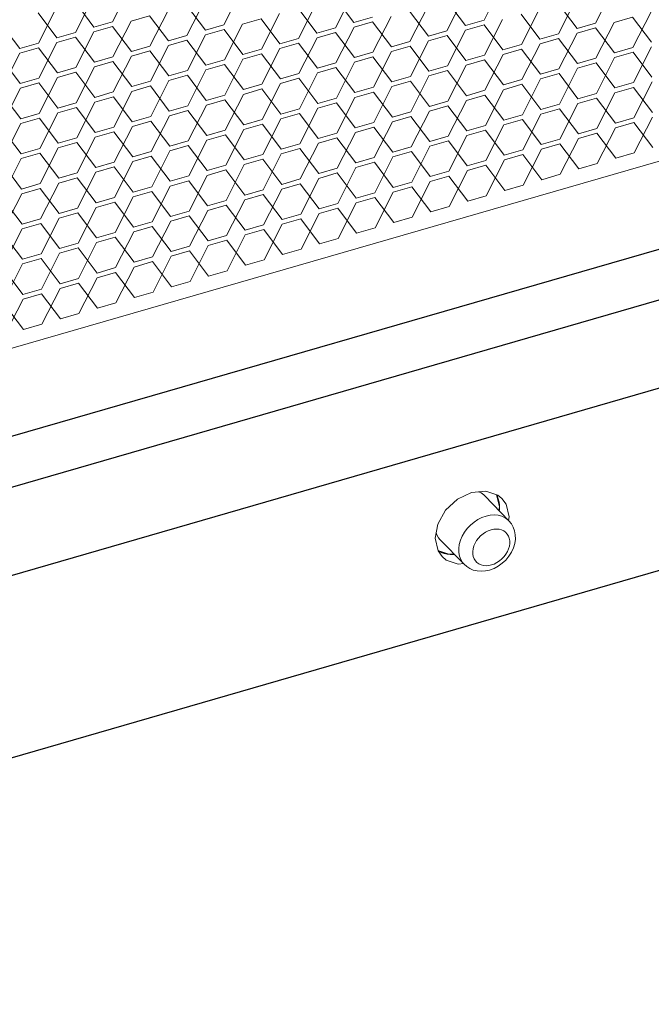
# Model space of a CAD drawing. Header units: millimetres. Extents: x 3925 to 5043, y -86 to 778.
# Tile 307 of 439: x 4953.62 to 4961.19, y 314.44 to 326.23. Entities that reach past the tile are written whole.
import ezdxf

# ---------------------------------------------------------------- set-up
doc = ezdxf.new("R2010")
doc.units = ezdxf.units.MM
doc.header["$LTSCALE"] = 46.255
for name, color, linetype in [('H30K-DUST-FIDXF_CONTINUOUS_LINE', 7, 'CONTINUOUS'), ('H30K-SPONGE-DXF_CONTINUOUS_LINE', 7, 'CONTINUOUS'), ('PIN-D3_L3-T1DXF_CONTINUOUS_LINE', 7, 'CONTINUOUS')]:
    doc.layers.add(name, color=color, linetype=linetype)

msp = doc.modelspace()

# ---------------------------------------------------------------- linework, layer by layer
at = {"layer": 'H30K-DUST-FIDXF_CONTINUOUS_LINE', "color": 7, "linetype": 'Continuous', "lineweight": 0}
for p, q in [((5007.8034, 337.9865), (4944.5659, 319.7087)), ((4954.7277, 326.2093), (4954.945, 326.638)), ((4959.1814, 326.2292), (4959.3987, 326.6578)), ((4956.0643, 326.1732), (4956.2816, 326.6018)), ((4957.401, 326.137), (4957.6182, 326.5657)), ((4958.7376, 326.1009), (4958.9549, 326.5296)), ((4960.518, 326.193), (4960.7353, 326.6217)), ((4954.5058, 326.1452), (4954.2793, 326.4456)), ((4954.2839, 326.081), (4954.5012, 326.5097)), ((4955.8424, 326.109), (4955.6159, 326.4094)), ((4955.6206, 326.0449), (4955.8378, 326.4736)), ((4956.9572, 326.0088), (4957.1745, 326.4374)), ((4957.6229, 326.2012), (4957.3964, 326.5016)), ((4958.2938, 325.9726), (4958.5111, 326.4013)), ((4958.9595, 326.165), (4958.733, 326.4654)), ((4960.2962, 326.1289), (4960.0697, 326.4293)), ((4960.0743, 326.0648), (4960.2915, 326.4934)), ((4954.062, 326.0169), (4953.8355, 326.3173)), ((4953.8401, 325.9528), (4954.0574, 326.3814)), ((4955.1722, 326.2812), (4954.9503, 326.217)), ((4955.3987, 325.9808), (4955.1722, 326.2812)), ((4955.1768, 325.9166), (4955.3941, 326.3453)), ((4956.5134, 325.8805), (4956.7307, 326.3092)), ((4957.1791, 326.0729), (4956.9526, 326.3733)), ((4958.5157, 326.0368), (4958.2892, 326.3372)), ((4959.8524, 326.0006), (4959.6259, 326.301)), ((4959.6305, 325.9365), (4959.8478, 326.3652)), ((4960.9671, 325.9004), (4961.1844, 326.329)), ((4953.6183, 325.8886), (4953.3917, 326.189)), ((4954.5058, 326.1452), (4954.7277, 326.2093)), ((4954.733, 325.7884), (4954.9503, 326.217)), ((4955.8424, 326.109), (4956.0643, 326.1732)), ((4956.0697, 325.7522), (4956.2869, 326.1809)), ((4956.5088, 326.245), (4956.2869, 326.1809)), ((4956.7353, 325.9446), (4956.5088, 326.245)), ((4957.6229, 326.2012), (4957.8447, 326.2653)), ((4957.8455, 326.2089), (4957.6236, 326.1448)), ((4958.072, 325.9085), (4957.8455, 326.2089)), ((4957.8501, 325.8444), (4958.0673, 326.273)), ((4958.9595, 326.165), (4959.1814, 326.2292)), ((4959.1821, 326.1728), (4958.9602, 326.1086)), ((4959.4086, 325.8724), (4959.1821, 326.1728)), ((4959.1867, 325.8082), (4959.404, 326.2369)), ((4960.2962, 326.1289), (4960.518, 326.193)), ((4960.5234, 325.7721), (4960.7406, 326.2008)), ((4960.9625, 326.2649), (4960.7406, 326.2008)), ((4961.189, 325.9645), (4960.9625, 326.2649)), ((4954.062, 326.0169), (4954.2839, 326.081)), ((4954.2892, 325.6601), (4954.5065, 326.0888)), ((4954.7284, 326.1529), (4954.5065, 326.0888)), ((4954.9549, 325.8525), (4954.7284, 326.1529)), ((4955.3987, 325.9808), (4955.6206, 326.0449)), ((4955.6259, 325.624), (4955.8432, 326.0527)), ((4956.065, 326.1168), (4955.8432, 326.0527)), ((4956.2915, 325.8164), (4956.065, 326.1168)), ((4957.1791, 326.0729), (4957.401, 326.137)), ((4957.4017, 326.0807), (4957.1798, 326.0165)), ((4957.6282, 325.7802), (4957.4017, 326.0807)), ((4957.4063, 325.7161), (4957.6236, 326.1448)), ((4958.5157, 326.0368), (4958.7376, 326.1009)), ((4958.7383, 326.0445), (4958.5165, 325.9804)), ((4958.9648, 325.7441), (4958.7383, 326.0445)), ((4958.743, 325.68), (4958.9602, 326.1086)), ((4959.8524, 326.0006), (4960.0743, 326.0648)), ((4960.0796, 325.6438), (4960.2969, 326.0725)), ((4960.5188, 326.1366), (4960.2969, 326.0725)), ((4960.7453, 325.8362), (4960.5188, 326.1366)), ((4953.6183, 325.8886), (4953.8401, 325.9528)), ((4953.8455, 325.5318), (4954.0627, 325.9605)), ((4954.2846, 326.0247), (4954.0627, 325.9605)), ((4954.5111, 325.7242), (4954.2846, 326.0247)), ((4955.1821, 325.4957), (4955.3994, 325.9244)), ((4955.6213, 325.9885), (4955.3994, 325.9244)), ((4955.8478, 325.6881), (4955.6213, 325.9885)), ((4956.7353, 325.9446), (4956.9572, 326.0088)), ((4956.9579, 325.9524), (4956.736, 325.8883)), ((4957.1844, 325.652), (4956.9579, 325.9524)), ((4956.9625, 325.5878), (4957.1798, 326.0165)), ((4958.072, 325.9085), (4958.2938, 325.9726)), ((4958.2992, 325.5517), (4958.5165, 325.9804)), ((4959.4086, 325.8724), (4959.6305, 325.9365)), ((4959.6358, 325.5156), (4959.8531, 325.9443)), ((4960.075, 326.0084), (4959.8531, 325.9443)), ((4960.3015, 325.708), (4960.075, 326.0084)), ((4953.4017, 325.4036), (4953.619, 325.8323)), ((4953.8409, 325.8964), (4953.619, 325.8323)), ((4954.0674, 325.596), (4953.8409, 325.8964)), ((4954.9549, 325.8525), (4955.1768, 325.9166)), ((4955.1775, 325.8603), (4954.9556, 325.7961)), ((4955.404, 325.5598), (4955.1775, 325.8603)), ((4956.2915, 325.8164), (4956.5134, 325.8805)), ((4956.5141, 325.8241), (4956.2923, 325.76)), ((4956.7406, 325.5237), (4956.5141, 325.8241)), ((4956.5188, 325.4596), (4956.736, 325.8883)), ((4957.6282, 325.7802), (4957.8501, 325.8444)), ((4957.8554, 325.4235), (4958.0727, 325.8521)), ((4958.2946, 325.9163), (4958.0727, 325.8521)), ((4958.5211, 325.6158), (4958.2946, 325.9163)), ((4958.9648, 325.7441), (4959.1867, 325.8082)), ((4959.1921, 325.3873), (4959.4093, 325.816)), ((4959.6312, 325.8801), (4959.4093, 325.816)), ((4959.8577, 325.5797), (4959.6312, 325.8801)), ((4960.7453, 325.8362), (4960.9671, 325.9004)), ((4960.9679, 325.844), (4960.746, 325.7799)), ((4961.1944, 325.5436), (4960.9679, 325.844)), ((4960.9725, 325.4794), (4961.1897, 325.9081)), ((4953.6236, 325.4677), (4953.3971, 325.7681)), ((4954.5111, 325.7242), (4954.733, 325.7884)), ((4954.7337, 325.732), (4954.5118, 325.6679)), ((4954.9602, 325.4316), (4954.7337, 325.732)), ((4954.7383, 325.3675), (4954.9556, 325.7961)), ((4955.8478, 325.6881), (4956.0697, 325.7522)), ((4956.0704, 325.6959), (4955.8485, 325.6317)), ((4956.2969, 325.3955), (4956.0704, 325.6959)), ((4956.075, 325.3313), (4956.2923, 325.76)), ((4957.1844, 325.652), (4957.4063, 325.7161)), ((4957.4116, 325.2952), (4957.6289, 325.7239)), ((4957.8508, 325.788), (4957.6289, 325.7239)), ((4958.0773, 325.4876), (4957.8508, 325.788)), ((4958.7483, 325.2591), (4958.9656, 325.6877)), ((4959.1874, 325.7519), (4958.9656, 325.6877)), ((4959.4139, 325.4514), (4959.1874, 325.7519)), ((4960.3015, 325.708), (4960.5234, 325.7721)), ((4960.5241, 325.7157), (4960.3022, 325.6516)), ((4960.7506, 325.4153), (4960.5241, 325.7157)), ((4960.5287, 325.3512), (4960.746, 325.7799)), ((4954.0674, 325.596), (4954.2892, 325.6601)), ((4954.29, 325.6037), (4954.0681, 325.5396)), ((4954.5165, 325.3033), (4954.29, 325.6037)), ((4954.2946, 325.2392), (4954.5118, 325.6679)), ((4955.404, 325.5598), (4955.6259, 325.624)), ((4955.6266, 325.5676), (4955.4047, 325.5035)), ((4955.8531, 325.2672), (4955.6266, 325.5676)), ((4955.6312, 325.2031), (4955.8485, 325.6317)), ((4956.7406, 325.5237), (4956.9625, 325.5878)), ((4956.9679, 325.1669), (4957.1851, 325.5956)), ((4957.407, 325.6597), (4957.1851, 325.5956)), ((4957.6335, 325.3593), (4957.407, 325.6597)), ((4958.5211, 325.6158), (4958.743, 325.68)), ((4958.7437, 325.6236), (4958.5218, 325.5595)), ((4958.9702, 325.3232), (4958.7437, 325.6236)), ((4959.8577, 325.5797), (4960.0796, 325.6438)), ((4960.0803, 325.5875), (4959.8584, 325.5233)), ((4960.3068, 325.2871), (4960.0803, 325.5875)), ((4960.0849, 325.2229), (4960.3022, 325.6516)), ((4953.6236, 325.4677), (4953.8455, 325.5318)), ((4953.8462, 325.4755), (4953.6243, 325.4113)), ((4954.0727, 325.1751), (4953.8462, 325.4755)), ((4953.8508, 325.1109), (4954.0681, 325.5396)), ((4954.9602, 325.4316), (4955.1821, 325.4957)), ((4955.1874, 325.0748), (4955.4047, 325.5035)), ((4956.2969, 325.3955), (4956.5188, 325.4596)), ((4956.5241, 325.0387), (4956.7414, 325.4673)), ((4956.9632, 325.5315), (4956.7414, 325.4673)), ((4957.1898, 325.2311), (4956.9632, 325.5315)), ((4958.0773, 325.4876), (4958.2992, 325.5517)), ((4958.2999, 325.4953), (4958.078, 325.4312)), ((4958.5264, 325.1949), (4958.2999, 325.4953)), ((4958.3045, 325.1308), (4958.5218, 325.5595)), ((4959.4139, 325.4514), (4959.6358, 325.5156)), ((4959.6365, 325.4592), (4959.4147, 325.3951)), ((4959.863, 325.1588), (4959.6365, 325.4592)), ((4959.6412, 325.0947), (4959.8584, 325.5233)), ((4960.7506, 325.4153), (4960.9725, 325.4794)), ((4960.9778, 325.0585), (4961.1951, 325.4872)), ((4953.6289, 325.0468), (4953.4024, 325.3472)), ((4953.407, 324.9827), (4953.6243, 325.4113)), ((4954.5165, 325.3033), (4954.7383, 325.3675)), ((4954.7437, 324.9465), (4954.9609, 325.3752)), ((4955.1828, 325.4393), (4954.9609, 325.3752)), ((4955.4093, 325.1389), (4955.1828, 325.4393)), ((4955.8531, 325.2672), (4956.075, 325.3313)), ((4956.0803, 324.9104), (4956.2976, 325.3391)), ((4956.5195, 325.4032), (4956.2976, 325.3391)), ((4956.746, 325.1028), (4956.5195, 325.4032)), ((4957.6335, 325.3593), (4957.8554, 325.4235)), ((4957.8561, 325.3671), (4957.6342, 325.3029)), ((4958.0826, 325.0667), (4957.8561, 325.3671)), ((4957.8607, 325.0025), (4958.078, 325.4312)), ((4958.9702, 325.3232), (4959.1921, 325.3873)), ((4959.1928, 325.3309), (4958.9709, 325.2668)), ((4959.4193, 325.0305), (4959.1928, 325.3309)), ((4959.1974, 324.9664), (4959.4147, 325.3951)), ((4960.3068, 325.2871), (4960.5287, 325.3512)), ((4960.534, 324.9303), (4960.7513, 325.3589)), ((4960.9732, 325.4231), (4960.7513, 325.3589)), ((4961.1997, 325.1227), (4960.9732, 325.4231)), ((4954.0727, 325.1751), (4954.2946, 325.2392)), ((4954.2999, 324.8183), (4954.5172, 325.2469)), ((4954.7391, 325.3111), (4954.5172, 325.2469)), ((4954.9656, 325.0107), (4954.7391, 325.3111)), ((4956.0757, 325.2749), (4955.8538, 325.2108)), ((4956.3022, 324.9745), (4956.0757, 325.2749)), ((4957.1898, 325.2311), (4957.4116, 325.2952)), ((4957.4124, 325.2388), (4957.1905, 325.1747)), ((4957.6389, 324.9384), (4957.4124, 325.2388)), ((4957.417, 324.8743), (4957.6342, 325.3029)), ((4958.5264, 325.1949), (4958.7483, 325.2591)), ((4958.7536, 324.8381), (4958.9709, 325.2668)), ((4959.863, 325.1588), (4960.0849, 325.2229)), ((4960.0903, 324.802), (4960.3075, 325.2307)), ((4960.5294, 325.2948), (4960.3075, 325.2307)), ((4960.7559, 324.9944), (4960.5294, 325.2948)), ((4953.6289, 325.0468), (4953.8508, 325.1109)), ((4953.8561, 324.69), (4954.0734, 325.1187)), ((4954.2953, 325.1828), (4954.0734, 325.1187)), ((4954.5218, 324.8824), (4954.2953, 325.1828)), ((4955.4093, 325.1389), (4955.6312, 325.2031)), ((4955.6319, 325.1467), (4955.41, 325.0825)), ((4955.8584, 324.8463), (4955.6319, 325.1467)), ((4955.6365, 324.7821), (4955.8538, 325.2108)), ((4956.746, 325.1028), (4956.9679, 325.1669)), ((4956.9686, 325.1105), (4956.7467, 325.0464)), ((4957.1951, 324.8101), (4956.9686, 325.1105)), ((4956.9732, 324.746), (4957.1905, 325.1747)), ((4958.0826, 325.0667), (4958.3045, 325.1308)), ((4958.3098, 324.7099), (4958.5271, 325.1385)), ((4958.749, 325.2027), (4958.5271, 325.1385)), ((4958.9755, 324.9023), (4958.749, 325.2027)), ((4959.6465, 324.6737), (4959.8638, 325.1024)), ((4960.0856, 325.1665), (4959.8638, 325.1024)), ((4960.3121, 324.8661), (4960.0856, 325.1665)), ((4953.4124, 324.5617), (4953.6296, 324.9904)), ((4953.8515, 325.0545), (4953.6296, 324.9904)), ((4954.078, 324.7541), (4953.8515, 325.0545)), ((4954.9656, 325.0107), (4955.1874, 325.0748)), ((4955.1882, 325.0184), (4954.9663, 324.9543)), ((4955.4147, 324.718), (4955.1882, 325.0184)), ((4955.1928, 324.6539), (4955.41, 325.0825)), ((4956.3022, 324.9745), (4956.5241, 325.0387)), ((4956.5248, 324.9823), (4956.3029, 324.9181)), ((4956.7513, 324.6819), (4956.5248, 324.9823)), ((4956.5294, 324.6177), (4956.7467, 325.0464)), ((4957.6389, 324.9384), (4957.8607, 325.0025)), ((4957.8661, 324.5816), (4958.0833, 325.0103)), ((4958.3052, 325.0744), (4958.0833, 325.0103)), ((4958.5317, 324.774), (4958.3052, 325.0744)), ((4959.4193, 325.0305), (4959.6412, 325.0947)), ((4959.6419, 325.0383), (4959.42, 324.9741)), ((4959.8684, 324.7379), (4959.6419, 325.0383)), ((4960.7559, 324.9944), (4960.9778, 325.0585)), ((4960.9785, 325.0021), (4960.7566, 324.938)), ((4961.205, 324.7017), (4960.9785, 325.0021)), ((4960.9831, 324.6376), (4961.2004, 325.0663)), ((4953.6342, 324.6259), (4953.4077, 324.9263)), ((4954.5218, 324.8824), (4954.7437, 324.9465)), ((4954.7444, 324.8901), (4954.5225, 324.826)), ((4954.9709, 324.5897), (4954.7444, 324.8901)), ((4954.749, 324.5256), (4954.9663, 324.9543)), ((4955.8584, 324.8463), (4956.0803, 324.9104)), ((4956.0857, 324.4895), (4956.3029, 324.9181)), ((4957.1951, 324.8101), (4957.417, 324.8743)), ((4957.4223, 324.4533), (4957.6396, 324.882)), ((4957.8615, 324.9461), (4957.6396, 324.882)), ((4958.088, 324.6457), (4957.8615, 324.9461)), ((4958.9755, 324.9023), (4959.1974, 324.9664)), ((4959.1981, 324.91), (4958.9762, 324.8459)), ((4959.4246, 324.6096), (4959.1981, 324.91)), ((4959.2027, 324.5455), (4959.42, 324.9741)), ((4960.3121, 324.8661), (4960.534, 324.9303)), ((4960.5347, 324.8739), (4960.3129, 324.8097)), ((4960.7613, 324.5735), (4960.5347, 324.8739)), ((4960.5394, 324.5093), (4960.7566, 324.938)), ((4954.078, 324.7541), (4954.2999, 324.8183)), ((4954.3006, 324.7619), (4954.0787, 324.6977)), ((4954.5271, 324.4615), (4954.3006, 324.7619)), ((4954.3052, 324.3973), (4954.5225, 324.826)), ((4955.4147, 324.718), (4955.6365, 324.7821)), ((4955.6419, 324.3612), (4955.8591, 324.7899)), ((4956.081, 324.854), (4955.8591, 324.7899)), ((4956.3075, 324.5536), (4956.081, 324.854)), ((4956.7513, 324.6819), (4956.9732, 324.746)), ((4956.9785, 324.3251), (4957.1958, 324.7537)), ((4957.4177, 324.8179), (4957.1958, 324.7537)), ((4957.6442, 324.5175), (4957.4177, 324.8179)), ((4958.5317, 324.774), (4958.7536, 324.8381)), ((4958.7543, 324.7817), (4958.5324, 324.7176)), ((4958.9808, 324.4813), (4958.7543, 324.7817)), ((4958.7589, 324.4172), (4958.9762, 324.8459)), ((4959.8684, 324.7379), (4960.0903, 324.802)), ((4960.091, 324.7456), (4959.8691, 324.6815)), ((4960.3175, 324.4452), (4960.091, 324.7456)), ((4960.0956, 324.3811), (4960.3129, 324.8097)), ((4953.6342, 324.6259), (4953.8561, 324.69)), ((4953.8568, 324.6336), (4953.635, 324.5695)), ((4954.0833, 324.3332), (4953.8568, 324.6336)), ((4953.8615, 324.2691), (4954.0787, 324.6977)), ((4954.9709, 324.5897), (4955.1928, 324.6539)), ((4955.1981, 324.2329), (4955.4154, 324.6616)), ((4955.6373, 324.7257), (4955.4154, 324.6616)), ((4955.8638, 324.4253), (4955.6373, 324.7257)), ((4956.5348, 324.1968), (4956.752, 324.6255)), ((4956.9739, 324.6896), (4956.752, 324.6255)), ((4957.2004, 324.3892), (4956.9739, 324.6896)), ((4958.088, 324.6457), (4958.3098, 324.7099)), ((4958.3106, 324.6535), (4958.0887, 324.5893)), ((4958.5371, 324.3531), (4958.3106, 324.6535)), ((4958.3152, 324.2889), (4958.5324, 324.7176)), ((4959.4246, 324.6096), (4959.6465, 324.6737)), ((4959.6518, 324.2528), (4959.8691, 324.6815)), ((4960.7613, 324.5735), (4960.9831, 324.6376)), ((4953.6396, 324.2049), (4953.4131, 324.5053)), ((4953.4177, 324.1408), (4953.635, 324.5695)), ((4954.5271, 324.4615), (4954.749, 324.5256)), ((4954.7543, 324.1047), (4954.9716, 324.5333)), ((4955.1935, 324.5975), (4954.9716, 324.5333)), ((4955.42, 324.2971), (4955.1935, 324.5975)), ((4956.3075, 324.5536), (4956.5294, 324.6177)), ((4956.5301, 324.5613), (4956.3083, 324.4972)), ((4956.7566, 324.2609), (4956.5301, 324.5613)), ((4957.6442, 324.5175), (4957.8661, 324.5816)), ((4957.8668, 324.5252), (4957.6449, 324.4611)), ((4958.0933, 324.2248), (4957.8668, 324.5252)), ((4957.8714, 324.1607), (4958.0887, 324.5893)), ((4958.9808, 324.4813), (4959.2027, 324.5455)), ((4959.208, 324.1245), (4959.4253, 324.5532)), ((4959.6472, 324.6173), (4959.4253, 324.5532)), ((4959.8737, 324.3169), (4959.6472, 324.6173)), ((4960.3175, 324.4452), (4960.5394, 324.5093)), ((4954.0833, 324.3332), (4954.3052, 324.3973)), ((4954.3106, 323.9764), (4954.5278, 324.4051)), ((4954.7497, 324.4692), (4954.5278, 324.4051)), ((4954.9762, 324.1688), (4954.7497, 324.4692)), ((4955.8638, 324.4253), (4956.0857, 324.4895)), ((4956.0864, 324.4331), (4955.8645, 324.3689)), ((4956.3129, 324.1327), (4956.0864, 324.4331)), ((4956.091, 324.0685), (4956.3083, 324.4972)), ((4957.2004, 324.3892), (4957.4223, 324.4533)), ((4957.423, 324.3969), (4957.2011, 324.3328)), ((4957.6495, 324.0965), (4957.423, 324.3969)), ((4957.4276, 324.0324), (4957.6449, 324.4611)), ((4958.5371, 324.3531), (4958.7589, 324.4172)), ((4958.7643, 323.9963), (4958.9815, 324.4249)), ((4959.2034, 324.4891), (4958.9815, 324.4249)), ((4959.4299, 324.1887), (4959.2034, 324.4891)), ((4953.6396, 324.2049), (4953.8615, 324.2691)), ((4953.8668, 323.8481), (4954.0841, 324.2768)), ((4954.3059, 324.3409), (4954.0841, 324.2768)), ((4954.5325, 324.0405), (4954.3059, 324.3409)), ((4955.42, 324.2971), (4955.6419, 324.3612)), ((4955.6426, 324.3048), (4955.4207, 324.2407)), ((4955.8691, 324.0044), (4955.6426, 324.3048)), ((4955.6472, 323.9403), (4955.8645, 324.3689)), ((4956.7566, 324.2609), (4956.9785, 324.3251)), ((4956.9839, 323.9041), (4957.2011, 324.3328)), ((4958.0933, 324.2248), (4958.3152, 324.2889)), ((4958.3205, 323.868), (4958.5378, 324.2967)), ((4958.7597, 324.3608), (4958.5378, 324.2967)), ((4958.9862, 324.0604), (4958.7597, 324.3608)), ((4959.8737, 324.3169), (4960.0956, 324.3811)), ((4953.8622, 324.2127), (4953.6403, 324.1485)), ((4954.0887, 323.9123), (4953.8622, 324.2127)), ((4954.9762, 324.1688), (4955.1981, 324.2329)), ((4955.1988, 324.1765), (4954.9769, 324.1124)), ((4955.4253, 323.8761), (4955.1988, 324.1765)), ((4955.2034, 323.812), (4955.4207, 324.2407)), ((4956.3129, 324.1327), (4956.5348, 324.1968)), ((4956.5401, 323.7759), (4956.7574, 324.2045)), ((4956.9792, 324.2687), (4956.7574, 324.2045)), ((4957.2057, 323.9683), (4956.9792, 324.2687)), ((4957.6495, 324.0965), (4957.8714, 324.1607)), ((4957.8767, 323.7397), (4958.094, 324.1684)), ((4958.3159, 324.2325), (4958.094, 324.1684)), ((4958.5424, 323.9321), (4958.3159, 324.2325)), ((4959.4299, 324.1887), (4959.6518, 324.2528)), ((4953.6449, 323.784), (4953.4184, 324.0844)), ((4953.423, 323.7199), (4953.6403, 324.1485)), ((4954.5325, 324.0405), (4954.7543, 324.1047)), ((4954.7551, 324.0483), (4954.5332, 323.9841)), ((4954.9816, 323.7479), (4954.7551, 324.0483)), ((4954.7597, 323.6837), (4954.9769, 324.1124)), ((4955.8691, 324.0044), (4956.091, 324.0685)), ((4956.0963, 323.6476), (4956.3136, 324.0763)), ((4956.5355, 324.1404), (4956.3136, 324.0763)), ((4956.762, 323.84), (4956.5355, 324.1404)), ((4957.433, 323.6115), (4957.6502, 324.0401)), ((4957.8721, 324.1043), (4957.6502, 324.0401)), ((4958.0986, 323.8039), (4957.8721, 324.1043)), ((4958.9862, 324.0604), (4959.208, 324.1245)), ((4954.0887, 323.9123), (4954.3106, 323.9764)), ((4954.3113, 323.92), (4954.0894, 323.8559)), ((4954.5378, 323.6196), (4954.3113, 323.92)), ((4954.3159, 323.5555), (4954.5332, 323.9841)), ((4955.4253, 323.8761), (4955.6472, 323.9403)), ((4955.6525, 323.5193), (4955.8698, 323.948)), ((4956.0917, 324.0121), (4955.8698, 323.948)), ((4956.3182, 323.7117), (4956.0917, 324.0121)), ((4957.2057, 323.9683), (4957.4276, 324.0324)), ((4957.4283, 323.976), (4957.2065, 323.9119)), ((4957.6548, 323.6756), (4957.4283, 323.976)), ((4958.5424, 323.9321), (4958.7643, 323.9963)), ((4953.6449, 323.784), (4953.8668, 323.8481)), ((4953.8721, 323.4272), (4954.0894, 323.8559)), ((4954.9816, 323.7479), (4955.2034, 323.812)), ((4955.2088, 323.3911), (4955.426, 323.8197)), ((4955.6479, 323.8839), (4955.426, 323.8197)), ((4955.8744, 323.5835), (4955.6479, 323.8839)), ((4956.762, 323.84), (4956.9839, 323.9041)), ((4956.9846, 323.8477), (4956.7627, 323.7836)), ((4957.2111, 323.5473), (4956.9846, 323.8477)), ((4956.9892, 323.4832), (4957.2065, 323.9119)), ((4958.0986, 323.8039), (4958.3205, 323.868)), ((4953.4284, 323.2989), (4953.6456, 323.7276)), ((4953.8675, 323.7917), (4953.6456, 323.7276)), ((4954.094, 323.4913), (4953.8675, 323.7917)), ((4954.5378, 323.6196), (4954.7597, 323.6837)), ((4954.765, 323.2628), (4954.9823, 323.6915)), ((4955.2042, 323.7556), (4954.9823, 323.6915)), ((4955.4307, 323.4552), (4955.2042, 323.7556)), ((4956.3182, 323.7117), (4956.5401, 323.7759)), ((4956.5408, 323.7195), (4956.3189, 323.6553)), ((4956.7673, 323.4191), (4956.5408, 323.7195)), ((4956.5454, 323.3549), (4956.7627, 323.7836)), ((4957.6548, 323.6756), (4957.8767, 323.7397)), ((4953.6502, 323.3631), (4953.4237, 323.6635)), ((4954.3212, 323.1345), (4954.5385, 323.5632)), ((4954.7604, 323.6273), (4954.5385, 323.5632)), ((4954.9869, 323.3269), (4954.7604, 323.6273)), ((4955.8744, 323.5835), (4956.0963, 323.6476)), ((4956.097, 323.5912), (4955.8751, 323.5271)), ((4956.3235, 323.2908), (4956.097, 323.5912)), ((4956.1016, 323.2267), (4956.3189, 323.6553)), ((4957.2111, 323.5473), (4957.433, 323.6115)), ((4954.094, 323.4913), (4954.3159, 323.5555)), ((4954.3166, 323.4991), (4954.0947, 323.4349)), ((4954.5431, 323.1987), (4954.3166, 323.4991)), ((4955.4307, 323.4552), (4955.6525, 323.5193)), ((4955.6533, 323.4629), (4955.4314, 323.3988)), ((4955.8798, 323.1625), (4955.6533, 323.4629)), ((4955.6579, 323.0984), (4955.8751, 323.5271)), ((4956.7673, 323.4191), (4956.9892, 323.4832)), ((4953.6502, 323.3631), (4953.8721, 323.4272)), ((4953.8728, 323.3708), (4953.651, 323.3067)), ((4954.0993, 323.0704), (4953.8728, 323.3708)), ((4953.8775, 323.0063), (4954.0947, 323.4349)), ((4954.9869, 323.3269), (4955.2088, 323.3911)), ((4955.2095, 323.3347), (4954.9876, 323.2705)), ((4955.436, 323.0343), (4955.2095, 323.3347)), ((4955.2141, 322.9701), (4955.4314, 323.3988)), ((4956.3235, 323.2908), (4956.5454, 323.3549)), ((4953.6556, 322.9421), (4953.4291, 323.2425)), ((4953.4337, 322.878), (4953.651, 323.3067)), ((4954.5431, 323.1987), (4954.765, 323.2628)), ((4954.7703, 322.8419), (4954.9876, 323.2705)), ((4955.8798, 323.1625), (4956.1016, 323.2267)), ((4954.0993, 323.0704), (4954.3212, 323.1345)), ((4954.3266, 322.7136), (4954.5438, 323.1423)), ((4954.7657, 323.2064), (4954.5438, 323.1423)), ((4954.9922, 322.906), (4954.7657, 323.2064)), ((4955.436, 323.0343), (4955.6579, 323.0984)), ((4953.6556, 322.9421), (4953.8775, 323.0063)), ((4953.8828, 322.5853), (4954.1001, 323.014)), ((4954.3219, 323.0781), (4954.1001, 323.014)), ((4954.5484, 322.7777), (4954.3219, 323.0781)), ((4953.439, 322.4571), (4953.6563, 322.8857)), ((4953.8782, 322.9499), (4953.6563, 322.8857)), ((4954.1047, 322.6495), (4953.8782, 322.9499)), ((4954.9922, 322.906), (4955.2141, 322.9701)), ((4953.6609, 322.5212), (4953.4344, 322.8216)), ((4954.5484, 322.7777), (4954.7703, 322.8419)), ((4954.1047, 322.6495), (4954.3266, 322.7136)), ((4953.6609, 322.5212), (4953.8828, 322.5853))]:
    msp.add_line(p, q, dxfattribs=at)
at = {"layer": 'H30K-DUST-FIDXF_CONTINUOUS_LINE', "color": 7, "linetype": 'Continuous'}
msp.add_line((5008.9262, 337.2548), (4943.9227, 318.4666), dxfattribs=at)
at = {"layer": 'H30K-SPONGE-DXF_CONTINUOUS_LINE', "color": 7, "linetype": 'Continuous'}
for p, q in [((5009.3424, 336.7672), (4943.9748, 317.8737)), ((4943.9881, 316.8213), (5009.3557, 335.7149)), ((4943.2988, 314.4376), (5012.1944, 334.3509))]:
    msp.add_line(p, q, dxfattribs=at)
at = {"layer": 'H30K-SPONGE-DXF_CONTINUOUS_LINE', "color": 7, "linetype": 'Continuous', "lineweight": 0}
for p, q in [((4959.3319, 320.5425), (4959.3666, 320.3956)), ((4959.3666, 320.3956), (4959.3593, 320.356)), ((4958.626, 320.1912), (4958.7204, 320.3556)), ((4959.4818, 320.2769), (4959.4736, 320.2328)), ((4958.758, 319.8293), (4958.629, 319.8734)), ((4958.7584, 319.8293), (4958.7472, 319.8306)), ((4958.8193, 319.8355), (4958.758, 319.8293)), ((4958.8263, 319.8282), (4958.8096, 319.8274)), ((4958.9408, 319.7174), (4958.8731, 319.7106))]:
    msp.add_line(p, q, dxfattribs=at)
for points in [[(4958.7204, 320.3556), (4958.8633, 320.4884), (4959.0327, 320.5695)], [(4959.0327, 320.5695), (4959.2029, 320.5866), (4959.348, 320.537), (4959.3967, 320.4966)], [(4959.3332, 320.5421), (4959.335, 320.5385), (4959.3367, 320.5348), (4959.3383, 320.5312), (4959.3399, 320.5275), (4959.3415, 320.5237), (4959.3433, 320.5194)], [(4959.3433, 320.5194), (4959.348, 320.5066), (4959.3522, 320.4936), (4959.3558, 320.4803), (4959.359, 320.4667), (4959.3616, 320.4529), (4959.3636, 320.4389)], [(4959.3967, 320.4966), (4959.446, 320.4282), (4959.4818, 320.2769)], [(4959.3636, 320.4389), (4959.3643, 320.4332), (4959.365, 320.4261), (4959.3656, 320.4189), (4959.3661, 320.4116), (4959.3664, 320.4044), (4959.3666, 320.396)], [(4959.3666, 320.396), (4959.3667, 320.3887), (4959.3666, 320.3813), (4959.3663, 320.3739), (4959.3659, 320.3664), (4959.3654, 320.3589), (4959.3647, 320.3504)], [(4958.6793, 319.8007), (4958.6301, 319.869), (4958.5942, 320.0203), (4958.626, 320.1912)], [(4958.6514, 319.8578), (4958.6489, 319.8589), (4958.6453, 319.8606), (4958.6417, 319.8624), (4958.6381, 319.8642), (4958.6346, 319.8661), (4958.6304, 319.8684)], [(4958.697, 319.841), (4958.6904, 319.8429), (4958.6825, 319.8455), (4958.6747, 319.8482), (4958.6671, 319.8511), (4958.6595, 319.8542), (4958.6514, 319.8578)], [(4958.8731, 319.7106), (4958.728, 319.7603), (4958.6793, 319.8007)], [(4958.7472, 319.8306), (4958.7387, 319.8318), (4958.7303, 319.8333), (4958.722, 319.8349), (4958.7137, 319.8367), (4958.7056, 319.8387), (4958.697, 319.841)], [(4958.8096, 319.8274), (4958.8022, 319.8273), (4958.7933, 319.8273), (4958.7844, 319.8275), (4958.7756, 319.8279), (4958.7669, 319.8285), (4958.7584, 319.8293)]]:
    msp.add_lwpolyline(points, dxfattribs=at)
at = {"layer": 'PIN-D3_L3-T1DXF_CONTINUOUS_LINE', "color": 7, "linetype": 'Continuous', "lineweight": 0}
for p, q in [((4959.192, 320.5284), (4959.4799, 320.2317)), ((4959.364, 320.3511), (4959.366, 320.3666)), ((4958.6537, 320.0062), (4958.6366, 320.0262)), ((4958.6537, 320.0062), (4958.9416, 319.7094)), ((4958.8256, 319.829), (4958.8083, 319.8274))]:
    msp.add_line(p, q, dxfattribs=at)
for points in [[(4959.192, 320.5284), (4959.1806, 320.5394), (4959.1463, 320.5642), (4959.1166, 320.5779)], [(4959.366, 320.3666), (4959.3652, 320.424), (4959.3563, 320.4785), (4959.3392, 320.5291)], [(4958.9416, 319.7094), (4958.9245, 319.7294), (4958.9024, 319.7657), (4958.8871, 319.8065), (4958.8791, 319.851), (4958.8785, 319.8982), (4958.8854, 319.947), (4958.8994, 319.9963), (4958.9205, 320.0451), (4958.948, 320.0922), (4958.9814, 320.1365), (4959.0199, 320.1772), (4959.0627, 320.2132), (4959.1088, 320.2439), (4959.1572, 320.2684), (4959.2067, 320.2862)], [(4959.2067, 320.2862), (4959.2564, 320.2971), (4959.305, 320.3006), (4959.3515, 320.2967), (4959.3949, 320.2856), (4959.4342, 320.2674), (4959.4685, 320.2426), (4959.4799, 320.2317)], [(4959.2481, 319.64), (4959.3012, 319.6595), (4959.352, 319.6866), (4959.3996, 319.7207), (4959.4424, 319.7605), (4959.4796, 319.8053), (4959.5102, 319.8539), (4959.5337, 319.9051), (4959.5494, 319.9579), (4959.5569, 320.0102), (4959.5563, 320.0617), (4959.5479, 320.1097), (4959.5319, 320.155), (4959.5092, 320.1957), (4959.4799, 320.2317)], [(4958.6366, 320.0262), (4958.6145, 320.0624), (4958.6062, 320.0847)], [(4959.271, 319.7007), (4959.2379, 319.6935), (4959.2055, 319.6912), (4959.1744, 319.6937), (4959.1455, 319.7012), (4959.1193, 319.7133), (4959.0965, 319.7298), (4959.0775, 319.7504), (4959.0627, 319.7746), (4959.0526, 319.8018), (4959.0472, 319.8315), (4959.0468, 319.863), (4959.0514, 319.8955), (4959.0608, 319.9284), (4959.0748, 319.9609), (4959.0932, 319.9923), (4959.1154, 320.0219), (4959.1411, 320.049), (4959.1696, 320.073), (4959.2004, 320.0934), (4959.2326, 320.1098), (4959.2656, 320.1217)], [(4959.2656, 320.1217), (4959.2987, 320.1289), (4959.3312, 320.1312), (4959.3622, 320.1286), (4959.3911, 320.1212), (4959.4173, 320.1091), (4959.4401, 320.0926), (4959.4591, 320.072), (4959.4739, 320.0478), (4959.484, 320.0206), (4959.4894, 319.9909), (4959.4898, 319.9594), (4959.4852, 319.9269), (4959.4758, 319.894), (4959.4618, 319.8615), (4959.4434, 319.8301), (4959.4212, 319.8005), (4959.3955, 319.7734), (4959.367, 319.7494), (4959.3362, 319.729), (4959.304, 319.7126), (4959.271, 319.7007)], [(4958.8083, 319.8274), (4958.7509, 319.8301), (4958.6968, 319.841), (4958.6469, 319.8599)], [(4958.9416, 319.7094), (4958.9742, 319.6809), (4959.0117, 319.6576), (4959.0534, 319.6402), (4959.0989, 319.6294), (4959.1473, 319.6255), (4959.1975, 319.6291), (4959.2481, 319.64)]]:
    msp.add_lwpolyline(points, dxfattribs=at)

doc.saveas('drawing.dxf')
